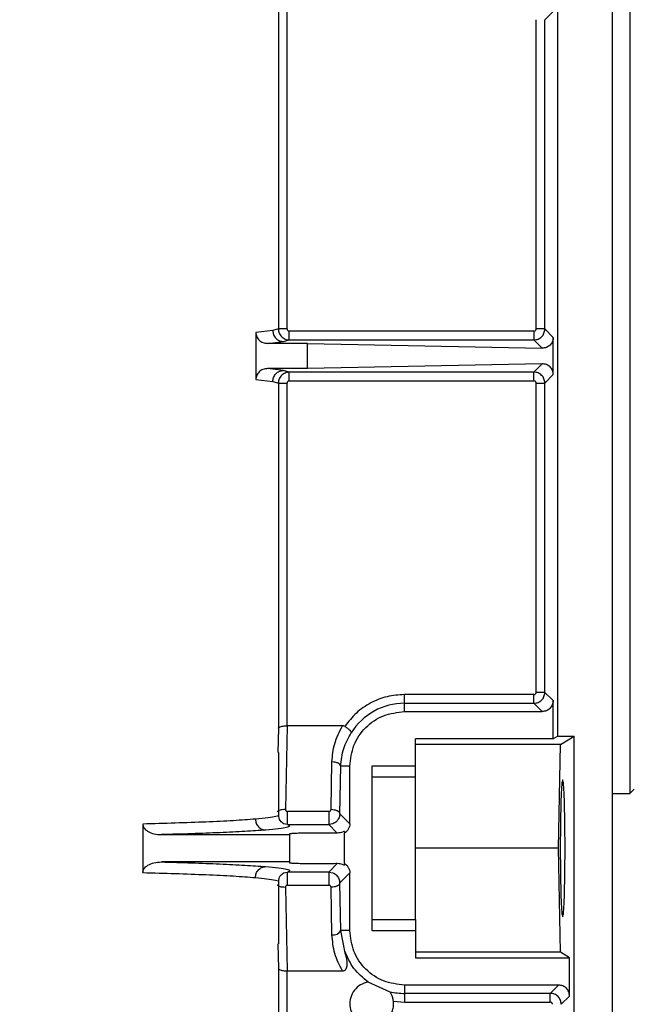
# Model space of a CAD drawing. Header units: inches. Extents: x 170 to 312, y 215 to 248.
# Tile 406 of 529: x 250.384 to 250.523, y 244.127 to 244.348. Entities that reach past the tile are written whole.
import ezdxf

# ---------------------------------------------------------------- set-up
doc = ezdxf.new("R2010")
doc.units = ezdxf.units.IN
doc.header["$LTSCALE"] = 0.25
doc.header["$MEASUREMENT"] = 0
doc.layers.add('ANNOTATIONS', color=1, linetype='Continuous')
doc.layers.add('MOTOR LH', color=7, linetype='Continuous')
doc.styles.add('ARIAL', font='arial.ttf', dxfattribs={"height": 0.09375})
doc.dimstyles.new('STANDARD$0', dxfattribs={"dimtxt": 0.09375, "dimasz": 0.09375, "dimexe": 0.03125, "dimexo": 0.046875, "dimgap": 0.09, "dimtad": 0, "dimtih": 1, "dimtoh": 1, "dimdec": 4, "dimzin": 0, "dimdsep": 46, "dimtxsty": 'ARIAL', "dimcen": 0.09, "dimadec": 0, "dimazin": 0, "dimtfac": 1, "dimtdec": 4, "dimtofl": 0, "dimtmove": 0, "dimatfit": 1, "dimfxl": 1, "dimtolj": 1, "dimtzin": 0, "dimarcsym": 0})

# ---------------------------------------------------------------- blocks, each defined once
blk = doc.blocks.new('*D76')
at = {"layer": 'ANNOTATIONS', "color": 0, "lineweight": -2, "transparency": 16777216}
for p, q in [((250.0197123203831, 244.3663487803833), (250.0197123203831, 244.9548308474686)), ((251.105649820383, 243.5069737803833), (251.105649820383, 244.9548308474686)), ((250.1134623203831, 244.9235808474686), (250.2775710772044, 244.9235808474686)), ((251.011899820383, 244.9235808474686), (250.8477910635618, 244.9235808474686))]:
    blk.add_line(p, q, dxfattribs=at)
at = {"layer": 'ANNOTATIONS', "color": 0, "transparency": 16777216}
for points in [[(250.1134623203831, 244.9392058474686), (250.1134623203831, 244.9079558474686), (250.0197123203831, 244.9235808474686)], [(251.011899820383, 244.9392058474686), (251.011899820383, 244.9079558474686), (251.105649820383, 244.9235808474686)]]:
    blk.add_solid(points, dxfattribs=at)
at = {"layer": 'defpoints', "color": 0, "transparency": 16777216}
for p in [(251.105649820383, 244.9235808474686), (250.0197123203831, 244.3194737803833), (251.105649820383, 243.4600987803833)]:
    blk.add_point(p, dxfattribs=at)
at = {"layer": 'ANNOTATIONS', "color": 0, "transparency": 16777216, "insert": (250.5626810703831, 244.9235808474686), "char_height": 0.09375, "attachment_point": 5, "style": 'ARIAL'}
blk.add_mtext('\\A1;16 1/8"', dxfattribs=at)
blk = doc.blocks.new('*D77')
at = {"layer": 'ANNOTATIONS', "color": 0, "lineweight": -2, "transparency": 16777216}
for p, q in [((249.9049624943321, 244.8967083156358), (249.9049624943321, 245.2347148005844)), ((251.105649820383, 243.5069737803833), (251.105649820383, 245.2347148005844)), ((249.9987124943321, 245.2034648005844), (250.2201961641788, 245.2034648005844)), ((251.011899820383, 245.2034648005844), (250.7904161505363, 245.2034648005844))]:
    blk.add_line(p, q, dxfattribs=at)
at = {"layer": 'ANNOTATIONS', "color": 0, "transparency": 16777216}
for points in [[(249.9987124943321, 245.2190898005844), (249.9987124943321, 245.1878398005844), (249.9049624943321, 245.2034648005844)], [(251.011899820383, 245.2190898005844), (251.011899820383, 245.1878398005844), (251.105649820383, 245.2034648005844)]]:
    blk.add_solid(points, dxfattribs=at)
at = {"layer": 'defpoints', "color": 0, "transparency": 16777216}
for p in [(251.105649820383, 245.2034648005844), (249.9049624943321, 244.8498333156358), (251.105649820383, 243.4600987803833)]:
    blk.add_point(p, dxfattribs=at)
at = {"layer": 'ANNOTATIONS', "color": 0, "transparency": 16777216, "insert": (250.5053061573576, 245.2034648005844), "char_height": 0.09375, "attachment_point": 5, "style": 'ARIAL'}
blk.add_mtext('\\A1;18 1/2"', dxfattribs=at)

msp = doc.modelspace()

# ---------------------------------------------------------------- linework, layer by layer
at = {"layer": 'MOTOR LH'}
for p, q in [((250.5176200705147, 243.9699413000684), (250.5176200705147, 244.4817523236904)), ((250.5215570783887, 244.3710239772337), (250.5215570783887, 244.1741735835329)), ((250.5053169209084, 244.1871053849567), (250.5053169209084, 244.3580921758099)), ((250.4424994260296, 244.3562813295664), (250.4424994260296, 244.2786823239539)), ((250.4444658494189, 244.2786823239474), (250.4444716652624, 244.3557538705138)), ((250.5024187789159, 244.3482431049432), (250.5042857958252, 244.3501101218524)), ((250.5004514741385, 244.2786825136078), (250.5004514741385, 244.3482431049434)), ((250.5024187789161, 244.2786825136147), (250.5024187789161, 244.3482431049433)), ((250.4412428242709, 244.2783120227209), (250.4374442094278, 244.2778597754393)), ((250.4374442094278, 244.2778597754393), (250.4374442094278, 244.2673377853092)), ((250.442499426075, 244.2786823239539), (250.4412428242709, 244.2783120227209)), ((250.4444658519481, 244.278682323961), (250.442499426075, 244.278682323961)), ((250.4999596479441, 244.2781906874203), (250.4449577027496, 244.2781906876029)), ((250.4449577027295, 244.2762233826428), (250.4449577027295, 244.2781906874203)), ((250.4999596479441, 244.2781906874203), (250.4999596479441, 244.2762233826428)), ((250.5024187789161, 244.2786825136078), (250.5004514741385, 244.2786825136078)), ((250.5043255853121, 244.2767757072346), (250.502418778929, 244.2786825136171)), ((250.4400645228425, 244.2754304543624), (250.4436551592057, 244.2758528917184)), ((250.4436551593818, 244.2758528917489), (250.4449577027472, 244.2762233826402)), ((250.4449577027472, 244.2762233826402), (250.4999596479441, 244.2762233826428)), ((250.501815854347, 244.2743671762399), (250.499959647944, 244.2762233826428)), ((250.5043255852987, 244.2684218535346), (250.5043255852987, 244.276775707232)), ((250.4490778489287, 244.2754304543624), (250.4400645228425, 244.2754304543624)), ((250.4490778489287, 244.2697671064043), (250.4490778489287, 244.2754304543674)), ((250.4490778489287, 244.2754304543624), (250.5018158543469, 244.2743671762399)), ((250.4436551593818, 244.2693446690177), (250.4400645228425, 244.2697671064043)), ((250.4490778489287, 244.2697671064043), (250.4400645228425, 244.2697671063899)), ((250.4449577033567, 244.2689741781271), (250.4436551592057, 244.2693446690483)), ((250.4999596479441, 244.2689741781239), (250.4449577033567, 244.2689741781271)), ((250.4449577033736, 244.2670068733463), (250.4449577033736, 244.2689741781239)), ((250.5018158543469, 244.2708303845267), (250.4490778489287, 244.2697671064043)), ((250.499959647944, 244.2689741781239), (250.501815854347, 244.2708303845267)), ((250.4374442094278, 244.2673377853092), (250.4412428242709, 244.2668855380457)), ((250.4412428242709, 244.2668855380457), (250.4424994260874, 244.2665152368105)), ((250.4449577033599, 244.2670068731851), (250.4999596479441, 244.2670068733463)), ((250.5024187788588, 244.266515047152), (250.5043255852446, 244.2684218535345)), ((250.4424994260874, 244.2665152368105), (250.4424994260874, 244.1889162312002)), ((250.4424994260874, 244.2665152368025), (250.4444658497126, 244.2665152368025)), ((250.4444716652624, 244.1894436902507), (250.4444658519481, 244.2665152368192)), ((250.5004514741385, 244.2665150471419), (250.502418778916, 244.2665150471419)), ((250.5004514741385, 244.1969544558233), (250.5004514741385, 244.2665150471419)), ((250.5024187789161, 244.1969544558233), (250.5024187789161, 244.2665150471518)), ((250.4708681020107, 244.1926283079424), (250.4708681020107, 244.1964626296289)), ((250.4999596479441, 244.1964626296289), (250.4708681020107, 244.1964626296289)), ((250.502418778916, 244.1969544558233), (250.5004514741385, 244.1969544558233)), ((250.5042857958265, 244.1950874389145), (250.5024187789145, 244.1969544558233)), ((250.4708681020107, 244.1944953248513), (250.4999596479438, 244.1944953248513)), ((250.501826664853, 244.1926283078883), (250.4999596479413, 244.1944953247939)), ((250.504285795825, 244.1864767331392), (250.504285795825, 244.1950874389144)), ((250.4708681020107, 244.1926283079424), (250.501826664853, 244.1926283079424)), ((250.4444716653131, 244.1894436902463), (250.4440878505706, 244.1706473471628)), ((250.4569200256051, 244.1894436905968), (250.4444716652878, 244.1894436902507)), ((250.4424994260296, 244.1889162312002), (250.4423939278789, 244.1833864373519)), ((250.5053169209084, 244.1871053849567), (250.504285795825, 244.1864767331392)), ((250.5053169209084, 244.1871053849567), (250.5090078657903, 244.1871053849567)), ((250.5059587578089, 244.1852464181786), (250.5090078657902, 244.1871053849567)), ((250.5090078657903, 244.1064376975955), (250.5090078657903, 244.1871053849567)), ((250.504285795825, 244.1864767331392), (250.473328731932, 244.1864767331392)), ((250.473328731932, 244.1778448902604), (250.473328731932, 244.1864767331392)), ((250.5059587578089, 244.1852464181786), (250.473328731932, 244.1852464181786)), ((250.5054874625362, 244.1618704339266), (250.5059587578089, 244.1852464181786)), ((250.4425708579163, 244.1693853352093), (250.4425708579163, 244.1833864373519)), ((250.4543424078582, 244.1706448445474), (250.4545574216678, 244.1813094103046)), ((250.4563097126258, 244.1696605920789), (250.4565247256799, 244.1803251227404)), ((250.4585649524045, 244.1803251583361), (250.4565247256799, 244.1803251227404)), ((250.4585649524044, 244.1674053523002), (250.4585649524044, 244.1803251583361)), ((250.473328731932, 244.1803251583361), (250.463486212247, 244.1803251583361)), ((250.463486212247, 244.1803251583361), (250.463486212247, 244.1434157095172)), ((250.473328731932, 244.1778448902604), (250.463486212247, 244.1778448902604)), ((250.5176200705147, 244.1741735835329), (250.5215570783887, 244.1741735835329)), ((250.5215570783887, 244.1741735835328), (250.5225413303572, 244.1751578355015)), ((250.4538408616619, 244.1701627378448), (250.4445528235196, 244.1701627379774)), ((250.4585649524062, 244.1674053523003), (250.4563097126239, 244.1696605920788)), ((250.411997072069, 244.1673364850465), (250.411997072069, 244.1564043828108)), ((250.4445528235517, 244.1672111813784), (250.443633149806, 244.1673881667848)), ((250.4445528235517, 244.1672111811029), (250.4538408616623, 244.1672111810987)), ((250.4547510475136, 244.1673857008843), (250.4538408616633, 244.1672111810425)), ((250.455746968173, 244.1653050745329), (250.4538408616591, 244.1672111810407)), ((250.4161984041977, 244.1649462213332), (250.4450314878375, 244.1649462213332)), ((250.4450314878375, 244.1649462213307), (250.4450314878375, 244.1585798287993)), ((250.4573346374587, 244.165629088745), (250.4573346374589, 244.1652750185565)), ((250.4573346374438, 244.1584658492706), (250.4573346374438, 244.1652750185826)), ((250.5054874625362, 244.1618704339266), (250.473328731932, 244.1618704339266)), ((250.5059587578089, 244.1384944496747), (250.5054874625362, 244.1618704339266)), ((250.4450314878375, 244.158794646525), (250.4161984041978, 244.158794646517)), ((250.4538408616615, 244.1565296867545), (250.4557469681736, 244.1584357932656)), ((250.4573346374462, 244.1584658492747), (250.4573346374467, 244.1581117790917)), ((250.443633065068, 244.156352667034), (250.4445528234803, 244.1565296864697)), ((250.4538408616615, 244.1565296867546), (250.4445528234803, 244.1565296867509)), ((250.4538408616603, 244.1565296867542), (250.454752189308, 244.156354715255)), ((250.4563097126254, 244.1540802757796), (250.4585649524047, 244.1563355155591)), ((250.4585649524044, 244.1434157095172), (250.4585649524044, 244.1563355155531)), ((250.4425708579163, 244.1403544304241), (250.4425708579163, 244.1543570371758)), ((250.4565247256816, 244.143415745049), (250.4563097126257, 244.1540802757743)), ((250.4440878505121, 244.1530935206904), (250.4444716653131, 244.1342971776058)), ((250.444552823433, 244.1535781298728), (250.4538408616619, 244.1535781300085)), ((250.4545574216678, 244.1424314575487), (250.4543424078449, 244.1530960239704)), ((250.463486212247, 244.1458959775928), (250.473328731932, 244.1458959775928)), ((250.473328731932, 244.1458959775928), (250.473328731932, 244.137264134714)), ((250.4585649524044, 244.1434157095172), (250.4565247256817, 244.143415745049)), ((250.4574148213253, 244.1387587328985), (250.4565247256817, 244.143415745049)), ((250.463486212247, 244.1434157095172), (250.473328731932, 244.1434157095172)), ((250.4423939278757, 244.1403544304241), (250.4424994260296, 244.134824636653)), ((250.5059587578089, 244.1384944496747), (250.473328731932, 244.1384944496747)), ((250.5079767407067, 244.137264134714), (250.5059587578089, 244.1384944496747)), ((250.473328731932, 244.137264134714), (250.5079767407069, 244.137264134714)), ((250.5079767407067, 244.1286534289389), (250.5079767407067, 244.137264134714)), ((250.4424994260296, 244.134824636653), (250.4424994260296, 244.1076788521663)), ((250.4444658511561, 244.1076788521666), (250.4444716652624, 244.1342971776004)), ((250.4444716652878, 244.1342971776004), (250.456920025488, 244.1342971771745)), ((250.4676537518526, 244.1295468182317), (250.4626631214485, 244.1317814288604)), ((250.5055176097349, 244.1311125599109), (250.4708681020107, 244.1311125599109)), ((250.4708681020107, 244.1311125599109), (250.4708681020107, 244.1272782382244)), ((250.5036505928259, 244.129245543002), (250.5055176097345, 244.1311125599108)), ((250.4683775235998, 244.1274715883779), (250.4708681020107, 244.1272782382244)), ((250.5036505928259, 244.1292455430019), (250.4708681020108, 244.1292455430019)), ((250.4708681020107, 244.1272782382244), (250.5036505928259, 244.1272782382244)), ((250.506109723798, 244.12678641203), (250.5079767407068, 244.1286534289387))]:
    msp.add_line(p, q, dxfattribs=at)
for centre, radius, start, end in [((250.4708681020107, 244.1803251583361), 0.01417016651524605, 90, 147.8344107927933), ((250.4548815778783, 244.1442417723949), 0.001839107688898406, 259.8481647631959, 333.3098736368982), ((250.4708681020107, 244.1434157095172), 0.01417016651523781, 256.6752316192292, 270.0000000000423)]:
    msp.add_arc(centre, radius, start, end, dxfattribs=at)
for points, knots in [([(250.4374442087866, 244.2778597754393), (250.4374532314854, 244.277705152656), (250.4374712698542, 244.2773960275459), (250.4376680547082, 244.2767940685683), (250.438142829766, 244.2761166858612), (250.4390168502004, 244.275543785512), (250.439710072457, 244.2754687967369), (250.4400645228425, 244.2754304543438)], [0, 0, 0, 0, 0.1172665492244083, 0.2344417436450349, 0.4763902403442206, 0.7322739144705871, 1, 1, 1, 1]), ([(250.4412428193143, 244.2783120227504), (250.4412768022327, 244.2780041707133), (250.4413290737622, 244.2775306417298), (250.4416308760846, 244.2769602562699), (250.4419420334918, 244.2765671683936), (250.4423274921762, 244.2762495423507), (250.4428874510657, 244.2759410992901), (250.4433526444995, 244.2758876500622), (250.4436551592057, 244.2758528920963)], [0, 0, 0, 0, 0.2393482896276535, 0.3681585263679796, 0.4997162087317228, 0.631315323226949, 0.7602448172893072, 1, 1, 1, 1]), ([(250.4424994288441, 244.2786823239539), (250.4425346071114, 244.2783702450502), (250.4426056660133, 244.2777398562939), (250.4431565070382, 244.2769218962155), (250.4438328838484, 244.276456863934), (250.4444604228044, 244.2762534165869), (250.4447914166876, 244.276233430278), (250.444957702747, 244.2762233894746)], [0, 0, 0, 0, 0.242422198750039, 0.4896845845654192, 0.7417757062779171, 0.8702722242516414, 0.9999999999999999, 0.9999999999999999, 0.9999999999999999, 0.9999999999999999]), ([(250.4444658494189, 244.278682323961), (250.4444728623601, 244.2786174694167), (250.4444868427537, 244.2784881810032), (250.4446021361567, 244.2783274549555), (250.4447628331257, 244.2782111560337), (250.4448923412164, 244.2781975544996), (250.4449577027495, 244.2781906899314)], [0, 0, 0, 0, 0.2507187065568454, 0.4998111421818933, 0.7475593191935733, 1, 1, 1, 1]), ([(250.499959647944, 244.2762233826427), (250.5002815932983, 244.2762605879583), (250.5009255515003, 244.2763350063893), (250.5017380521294, 244.2769035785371), (250.5023070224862, 244.2777161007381), (250.5023815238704, 244.2783603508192), (250.502418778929, 244.2786825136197)], [0, 0, 0, 0, 0.2499182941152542, 0.4998889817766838, 0.7499151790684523, 1, 1, 1, 1]), ([(250.4999596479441, 244.2781906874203), (250.5000245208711, 244.2781977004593), (250.5001538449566, 244.2782116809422), (250.5003146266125, 244.2783269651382), (250.5004309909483, 244.2784876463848), (250.5004446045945, 244.2786171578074), (250.5004514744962, 244.2786825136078)], [0, 0, 0, 0, 0.2507531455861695, 0.4998760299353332, 0.7476206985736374, 0.9999999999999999, 0.9999999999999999, 0.9999999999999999, 0.9999999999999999]), ([(250.5043255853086, 244.2767757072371), (250.5043166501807, 244.2766185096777), (250.5042986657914, 244.2763021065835), (250.5041510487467, 244.2758412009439), (250.5039193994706, 244.2754101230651), (250.5034883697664, 244.2749093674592), (250.5027793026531, 244.2744518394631), (250.5021417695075, 244.2743958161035), (250.5018158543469, 244.27436717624)], [0, 0, 0, 0, 0.1126599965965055, 0.2267590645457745, 0.3487591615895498, 0.4744925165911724, 0.7313538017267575, 0.9999999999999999, 0.9999999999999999, 0.9999999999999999, 0.9999999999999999]), ([(250.4400645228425, 244.2697671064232), (250.4397100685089, 244.2697287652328), (250.4390168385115, 244.2696537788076), (250.4381428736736, 244.2690808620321), (250.4376678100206, 244.2684033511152), (250.437471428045, 244.2678012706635), (250.4374532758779, 244.2674921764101), (250.4374442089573, 244.2673377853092)], [0, 0, 0, 0, 0.267727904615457, 0.5236133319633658, 0.7655635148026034, 0.8829000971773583, 1, 1, 1, 1]), ([(250.4412428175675, 244.2668855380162), (250.4412768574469, 244.2671936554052), (250.4413292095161, 244.2676675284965), (250.4416313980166, 244.2682381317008), (250.4419427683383, 244.2686311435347), (250.4423283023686, 244.2689485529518), (250.4428880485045, 244.2692566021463), (250.4433529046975, 244.2693099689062), (250.4436551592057, 244.2693446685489)], [0, 0, 0, 0, 0.2395516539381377, 0.3684215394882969, 0.4999999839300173, 0.6315784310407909, 0.7604483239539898, 1, 1, 1, 1]), ([(250.4449577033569, 244.2689741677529), (250.4447913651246, 244.268964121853), (250.4444602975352, 244.2689441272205), (250.4438326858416, 244.2687405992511), (250.4431563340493, 244.2682754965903), (250.442605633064, 244.2674575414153), (250.4425345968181, 244.2668272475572), (250.4424994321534, 244.2665152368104)], [0, 0, 0, 0, 0.129768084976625, 0.2582810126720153, 0.5103868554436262, 0.7576296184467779, 1, 1, 1, 1]), ([(250.5024187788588, 244.2665150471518), (250.5023815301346, 244.2668371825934), (250.5023070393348, 244.2674813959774), (250.5017381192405, 244.2682939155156), (250.5009256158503, 244.2688625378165), (250.50028162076, 244.2689369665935), (250.499959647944, 244.268974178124)], [0, 0, 0, 0, 0.2500638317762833, 0.5000830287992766, 0.7500607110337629, 0.9999999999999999, 0.9999999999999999, 0.9999999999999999, 0.9999999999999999]), ([(250.5043255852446, 244.2684218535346), (250.5043167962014, 244.2685773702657), (250.5042989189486, 244.2688936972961), (250.5041535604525, 244.2693533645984), (250.5039201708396, 244.2697852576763), (250.5034900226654, 244.2702876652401), (250.5027792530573, 244.270745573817), (250.5021417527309, 244.2708016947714), (250.5018158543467, 244.2708303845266)], [0, 0, 0, 0, 0.1114955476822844, 0.2267862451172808, 0.347346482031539, 0.4744673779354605, 0.7313409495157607, 1, 1, 1, 1]), ([(250.4449577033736, 244.2670068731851), (250.4448928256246, 244.2669998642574), (250.4447635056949, 244.2669858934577), (250.444602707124, 244.2668706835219), (250.4444863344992, 244.2667100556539), (250.4444727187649, 244.2665805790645), (250.4444658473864, 244.2665152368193)], [0, 0, 0, 0, 0.2508113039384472, 0.4999387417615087, 0.747636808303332, 1, 1, 1, 1]), ([(250.5004514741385, 244.2665150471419), (250.5004444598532, 244.2665799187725), (250.5004304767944, 244.2667092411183), (250.5003152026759, 244.2668700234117), (250.5001545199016, 244.2669863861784), (250.5000250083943, 244.2670000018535), (250.4999596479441, 244.2670068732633)], [0, 0, 0, 0, 0.2507503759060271, 0.4998737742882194, 0.7476017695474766, 1, 1, 1, 1]), ([(250.4999596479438, 244.1944953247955), (250.5002817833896, 244.1945325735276), (250.5009259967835, 244.1946070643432), (250.5017385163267, 244.1951759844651), (250.5023071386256, 244.1959884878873), (250.5023815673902, 244.1966324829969), (250.5024187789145, 244.1969544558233)], [0, 0, 0, 0, 0.2500638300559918, 0.500083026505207, 0.7500607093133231, 1, 1, 1, 1]), ([(250.499959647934, 244.1964626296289), (250.5000245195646, 244.1964696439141), (250.5001538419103, 244.1964836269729), (250.5003146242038, 244.1965989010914), (250.5004309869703, 244.1967595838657), (250.5004446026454, 244.1968890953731), (250.5004514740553, 244.1969544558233)], [0, 0, 0, 0, 0.2507503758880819, 0.4998737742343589, 0.7476017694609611, 1, 1, 1, 1]), ([(250.5042857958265, 244.1950874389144), (250.5042488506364, 244.194765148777), (250.504174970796, 244.1941206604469), (250.5036063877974, 244.1933077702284), (250.5027934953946, 244.1927391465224), (250.5021489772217, 244.1926652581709), (250.501826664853, 244.1926283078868)], [0, 0, 0, 0, 0.2500299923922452, 0.4999886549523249, 0.7499529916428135, 1, 1, 1, 1]), ([(250.4424994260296, 244.1889162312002), (250.4425168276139, 244.1889571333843), (250.4425493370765, 244.1890335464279), (250.4427397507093, 244.1891578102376), (250.4430277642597, 244.1892689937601), (250.4434040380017, 244.1893514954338), (250.4438576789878, 244.1894214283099), (250.4442305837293, 244.1894349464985), (250.4444716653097, 244.189443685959)], [0, 0, 0, 0, 0.1558610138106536, 0.2911779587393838, 0.4999438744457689, 0.6360505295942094, 0.7647079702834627, 1, 1, 1, 1]), ([(250.4545574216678, 244.1813094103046), (250.4546718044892, 244.1826879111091), (250.4549066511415, 244.1855181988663), (250.4562374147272, 244.1881127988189), (250.4569200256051, 244.1894436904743)], [0, 0, 0, 0, 0.4870532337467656, 1, 1, 1, 1]), ([(250.4574547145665, 244.1892972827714), (250.4573737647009, 244.1893397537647), (250.4572064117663, 244.1894275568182), (250.4570175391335, 244.1894381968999), (250.4569200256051, 244.1894436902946)], [0, 0, 0, 0, 0.4837074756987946, 1, 1, 1, 1]), ([(250.4574547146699, 244.1892972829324), (250.4576622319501, 244.189155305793), (250.4580841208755, 244.188866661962), (250.458571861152, 244.1884352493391), (250.4588724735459, 244.1880697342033), (250.4588727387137, 244.1879357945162), (250.4588728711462, 244.1878689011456)], [0, 0, 0, 0, 0.2461971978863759, 0.5005263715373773, 0.7505483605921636, 1, 1, 1, 1]), ([(250.4565247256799, 244.1803251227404), (250.4566505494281, 244.1816802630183), (250.4568951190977, 244.1843143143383), (250.4582264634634, 244.1867071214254), (250.4588728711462, 244.1878689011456)], [0, 0, 0, 0, 0.5144699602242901, 1, 1, 1, 1]), ([(250.5069670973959, 244.1618704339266), (250.5069594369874, 244.1638306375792), (250.5069477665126, 244.1668169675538), (250.5068806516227, 244.1703911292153), (250.5067992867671, 244.1733186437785), (250.506684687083, 244.1755819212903), (250.5065539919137, 244.176962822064), (250.5064300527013, 244.1774024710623), (250.5063061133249, 244.1769628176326), (250.5061754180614, 244.1755819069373), (250.5060608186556, 244.1733186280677), (250.5059794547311, 244.1703911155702), (250.5059123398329, 244.1668169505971), (250.5059006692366, 244.1638306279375), (250.5058930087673, 244.1618704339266)], [0, 0, 0, 0, 0.1212308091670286, 0.1846926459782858, 0.2498695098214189, 0.3548154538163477, 0.4224300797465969, 0.4999999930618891, 0.5775706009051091, 0.6451854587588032, 0.7501304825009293, 0.8153077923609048, 0.8787697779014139, 1, 1, 1, 1]), ([(250.442519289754, 244.1693853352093), (250.4425361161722, 244.1693744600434), (250.44271297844, 244.1692601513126), (250.4420012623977, 244.1690405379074), (250.4403961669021, 244.1687327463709), (250.4383684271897, 244.168538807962), (250.4373519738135, 244.1684415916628)], [0, 0, 0, 0, 0.03387016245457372, 0.3560088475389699, 0.6771839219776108, 1, 1, 1, 1]), ([(250.4422506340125, 244.1700916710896), (250.4422892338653, 244.1701398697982), (250.4423799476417, 244.1702531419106), (250.4426212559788, 244.1704018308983), (250.44294356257, 244.170529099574), (250.4434235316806, 244.1706427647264), (250.4438266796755, 244.1706455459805), (250.4440878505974, 244.1706473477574)], [0, 0, 0, 0, 0.134354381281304, 0.315747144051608, 0.497139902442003, 0.6742326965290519, 1, 1, 1, 1]), ([(250.443838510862, 244.1673155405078), (250.4434795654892, 244.1675286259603), (250.4427679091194, 244.167951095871), (250.4426362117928, 244.1689230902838), (250.4425709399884, 244.1694048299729)], [0, 0, 0, 0, 0.5043801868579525, 1, 1, 1, 1]), ([(250.4440878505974, 244.1706473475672), (250.4440902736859, 244.1705844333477), (250.4440949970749, 244.1704617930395), (250.4441831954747, 244.1703256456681), (250.4442772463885, 244.1702424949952), (250.4443603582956, 244.1701966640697), (250.4444534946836, 244.1701682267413), (250.4445191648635, 244.1701645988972), (250.4445528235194, 244.1701627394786)], [0, 0, 0, 0, 0.264747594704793, 0.516079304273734, 0.640404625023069, 0.7583606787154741, 0.8761499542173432, 1, 1, 1, 1]), ([(250.4538408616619, 244.1701627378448), (250.4538741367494, 244.1701646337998), (250.4539397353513, 244.1701683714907), (250.4540668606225, 244.1702066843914), (250.4542027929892, 244.1702995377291), (250.4543189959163, 244.1704575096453), (250.4543344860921, 244.1705814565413), (250.4543424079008, 244.1706448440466)], [0, 0, 0, 0, 0.1207105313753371, 0.2379690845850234, 0.4831299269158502, 0.7356682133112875, 1, 1, 1, 1]), ([(250.4563097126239, 244.1696605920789), (250.4562934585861, 244.1694533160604), (250.4562633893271, 244.1690698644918), (250.4560238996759, 244.1684666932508), (250.4556623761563, 244.1679736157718), (250.4552012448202, 244.1675951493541), (250.4548994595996, 244.1674547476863), (250.4547510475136, 244.1673857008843)], [0, 0, 0, 0, 0.2134450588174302, 0.3948640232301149, 0.6605743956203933, 0.8330771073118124, 1, 1, 1, 1]), ([(250.4119970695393, 244.1673364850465), (250.4120105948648, 244.1671928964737), (250.4120384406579, 244.1668972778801), (250.4122716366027, 244.1664543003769), (250.4126548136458, 244.1660270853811), (250.4134005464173, 244.1655123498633), (250.4145993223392, 244.1650509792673), (250.4156406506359, 244.164982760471), (250.4161984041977, 244.1649462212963)], [0, 0, 0, 0, 0.0816521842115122, 0.1681046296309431, 0.2798987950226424, 0.4067323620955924, 0.6822355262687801, 1, 1, 1, 1]), ([(250.4373519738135, 244.1684415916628), (250.4357857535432, 244.1683220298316), (250.4327396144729, 244.1680894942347), (250.4264767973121, 244.1677893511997), (250.4196309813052, 244.1675342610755), (250.4144869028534, 244.167400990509), (250.411997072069, 244.1673364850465)], [0, 0, 0, 0, 0.2725274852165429, 0.5300382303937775, 0.7725296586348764, 1, 1, 1, 1]), ([(250.4373519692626, 244.1684415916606), (250.4373854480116, 244.1681355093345), (250.4374369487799, 244.1676646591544), (250.4377214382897, 244.1670965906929), (250.4380139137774, 244.1667042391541), (250.4383757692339, 244.1663860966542), (250.438901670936, 244.1660754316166), (250.4393385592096, 244.1660191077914), (250.4396228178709, 244.1659824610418)], [0, 0, 0, 0, 0.2389706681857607, 0.3676114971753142, 0.4990634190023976, 0.630651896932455, 0.7596859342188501, 1, 1, 1, 1]), ([(250.4445528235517, 244.1672111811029), (250.444793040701, 244.1671068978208), (250.445273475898, 244.1668983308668), (250.4445173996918, 244.1665849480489), (250.4427783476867, 244.1662763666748), (250.4406746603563, 244.1660804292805), (250.4396228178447, 244.1659824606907)], [0, 0, 0, 0, 0.2499992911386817, 0.4999995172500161, 0.7500000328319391, 1, 1, 1, 1]), ([(250.4585649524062, 244.1674053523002), (250.4585478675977, 244.1671846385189), (250.4585138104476, 244.1667446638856), (250.4582462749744, 244.166146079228), (250.4578588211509, 244.1656299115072), (250.4575103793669, 244.1653940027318), (250.4573346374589, 244.1652750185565)], [0, 0, 0, 0, 0.2567552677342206, 0.5118203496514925, 0.7537791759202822, 1, 1, 1, 1]), ([(250.4396228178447, 244.1659824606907), (250.4381572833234, 244.1658730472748), (250.4353012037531, 244.1656598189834), (250.4295411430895, 244.1653798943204), (250.4232445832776, 244.1651394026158), (250.4185007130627, 244.1650093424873), (250.4161984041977, 244.1649462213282)], [0, 0, 0, 0, 0.2707875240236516, 0.5277192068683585, 0.7707913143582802, 1, 1, 1, 1]), ([(250.4450314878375, 244.1651610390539), (250.4451120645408, 244.1651874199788), (250.4452634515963, 244.1652369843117), (250.4463226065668, 244.1652976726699), (250.4475912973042, 244.1653383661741), (250.4490551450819, 244.16536521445), (250.4507149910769, 244.1653783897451), (250.452552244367, 244.1653736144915), (250.4543426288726, 244.1653503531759), (250.4552751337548, 244.1653202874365), (250.4557469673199, 244.1653050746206)], [0, 0, 0, 0, 0.1528518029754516, 0.2871771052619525, 0.4029105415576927, 0.4999977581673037, 0.6204192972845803, 0.7438867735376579, 0.8704105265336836, 1, 1, 1, 1]), ([(250.4573346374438, 244.1656290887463), (250.4573139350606, 244.1656359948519), (250.457271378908, 244.1656501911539), (250.4569325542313, 244.1654987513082), (250.4564351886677, 244.1653336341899), (250.4559754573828, 244.1653145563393), (250.4557469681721, 244.1653050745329)], [0, 0, 0, 0, 0.2529877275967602, 0.5200456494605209, 0.7614598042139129, 0.9999999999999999, 0.9999999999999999, 0.9999999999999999, 0.9999999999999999]), ([(250.5058930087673, 244.1618704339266), (250.5059006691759, 244.1599102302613), (250.5059123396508, 244.1569239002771), (250.5059794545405, 244.1533497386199), (250.5060608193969, 244.1504222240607), (250.5061754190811, 244.1481589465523), (250.5063061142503, 244.146778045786), (250.5064300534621, 244.1463383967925), (250.506553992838, 244.146778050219), (250.5066846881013, 244.1481589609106), (250.5067992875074, 244.150422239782), (250.5068806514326, 244.1533497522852), (250.506947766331, 244.1569239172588), (250.5069594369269, 244.1599102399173), (250.5069670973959, 244.1618704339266)], [0, 0, 0, 0, 0.1212308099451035, 0.1846926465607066, 0.2498695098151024, 0.3548154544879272, 0.4224300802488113, 0.4999999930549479, 0.5775706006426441, 0.6451854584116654, 0.7501304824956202, 0.8153077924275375, 0.8787697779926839, 1, 1, 1, 1]), ([(250.4119970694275, 244.1564043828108), (250.4120104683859, 244.1565467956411), (250.4120380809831, 244.156840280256), (250.4122676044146, 244.157280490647), (250.4126463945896, 244.1577061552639), (250.4133849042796, 244.1582203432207), (250.4145856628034, 244.1586876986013), (250.415632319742, 244.1587571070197), (250.4161984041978, 244.1587946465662)], [0, 0, 0, 0, 0.08100100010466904, 0.1669270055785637, 0.2776535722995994, 0.4037641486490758, 0.6775258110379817, 1, 1, 1, 1]), ([(250.4161984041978, 244.158794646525), (250.418500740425, 244.1587315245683), (250.4232446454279, 244.1586014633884), (250.4295412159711, 244.1583609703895), (250.4353012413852, 244.1580810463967), (250.4381572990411, 244.1578678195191), (250.4396228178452, 244.1577584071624)], [0, 0, 0, 0, 0.2292114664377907, 0.4722843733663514, 0.7292151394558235, 1, 1, 1, 1]), ([(250.4557469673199, 244.1584357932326), (250.4552798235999, 244.1584207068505), (250.4543565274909, 244.1583908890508), (250.4525857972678, 244.1583675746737), (250.4507656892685, 244.1583624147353), (250.4489676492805, 244.1583760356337), (250.447423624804, 244.1584061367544), (250.446194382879, 244.1584498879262), (250.4452476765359, 244.158507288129), (250.4451086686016, 244.1585539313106), (250.4450314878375, 244.1585798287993)], [0, 0, 0, 0, 0.1284087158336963, 0.2537961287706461, 0.3761714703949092, 0.4955448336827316, 0.6227123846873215, 0.7297587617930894, 0.8499551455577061, 1, 1, 1, 1]), ([(250.4573346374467, 244.1581117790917), (250.4573131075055, 244.1581036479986), (250.4572685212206, 244.1580868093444), (250.4568487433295, 244.1583079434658), (250.4561768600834, 244.1583859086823), (250.455746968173, 244.1584357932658)], [0, 0, 0, 0, 0.2516787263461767, 0.5212006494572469, 0.9999999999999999, 0.9999999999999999, 0.9999999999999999, 0.9999999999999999]), ([(250.4573346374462, 244.1584658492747), (250.4575090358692, 244.1583472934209), (250.4578568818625, 244.158110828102), (250.4582449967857, 244.157596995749), (250.4585149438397, 244.1569978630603), (250.4585481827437, 244.1565576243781), (250.4585649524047, 244.156335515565)], [0, 0, 0, 0, 0.2447119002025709, 0.4880895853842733, 0.7417314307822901, 1, 1, 1, 1]), ([(250.4119970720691, 244.1564043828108), (250.4144869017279, 244.1563398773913), (250.4196309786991, 244.1562066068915), (250.4264767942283, 244.1559515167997), (250.4327396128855, 244.155651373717), (250.4357857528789, 244.1554188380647), (250.4373519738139, 244.1552992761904)], [0, 0, 0, 0, 0.2274702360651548, 0.4699616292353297, 0.7274724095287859, 1, 1, 1, 1]), ([(250.4373519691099, 244.1552992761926), (250.4373856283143, 244.1556062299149), (250.4374373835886, 244.1560782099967), (250.4377230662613, 244.1566469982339), (250.4380161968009, 244.1570391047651), (250.438378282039, 244.1573565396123), (250.4389035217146, 244.1576659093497), (250.4393393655, 244.1577219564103), (250.4396228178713, 244.1577584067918)], [0, 0, 0, 0, 0.2396416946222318, 0.3684793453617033, 0.4999999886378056, 0.6315206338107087, 0.7603582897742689, 0.9999999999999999, 0.9999999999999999, 0.9999999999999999, 0.9999999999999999]), ([(250.4396228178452, 244.1577584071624), (250.4406746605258, 244.1576604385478), (250.4427783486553, 244.1574645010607), (250.4445174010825, 244.1571559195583), (250.4452734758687, 244.1568425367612), (250.4447930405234, 244.1566339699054), (250.4445528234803, 244.1565296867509)], [0, 0, 0, 0, 0.2500000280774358, 0.5000007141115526, 0.7500010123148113, 1, 1, 1, 1]), ([(250.4425708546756, 244.1543561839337), (250.4426393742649, 244.1548342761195), (250.4427776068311, 244.1557987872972), (250.4434829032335, 244.1562152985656), (250.4438385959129, 244.1564253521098)], [0, 0, 0, 0, 0.4956834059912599, 1, 1, 1, 1]), ([(250.454752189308, 244.156354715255), (250.4549006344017, 244.1562856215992), (250.4552023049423, 244.1561452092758), (250.4557078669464, 244.1557279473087), (250.4561948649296, 244.1550433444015), (250.4562713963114, 244.1544015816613), (250.4563097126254, 244.1540802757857)], [0, 0, 0, 0, 0.1672561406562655, 0.3398984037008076, 0.6695125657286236, 1, 1, 1, 1]), ([(250.4373519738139, 244.1552992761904), (250.4382464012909, 244.1552142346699), (250.4402389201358, 244.1550247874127), (250.4419428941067, 244.1547187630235), (250.4427216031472, 244.1544886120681), (250.4425363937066, 244.1543678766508), (250.4425197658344, 244.1543570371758)], [0, 0, 0, 0, 0.281101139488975, 0.6262098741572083, 0.9664415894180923, 0.9999999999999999, 0.9999999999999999, 0.9999999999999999, 0.9999999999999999]), ([(250.4440878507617, 244.153093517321), (250.4438266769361, 244.1530953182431), (250.4434235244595, 244.1530980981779), (250.4429435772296, 244.1532117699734), (250.4426211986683, 244.1533390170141), (250.4423786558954, 244.1534886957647), (250.4422871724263, 244.1536030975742), (250.4422477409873, 244.1536524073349)], [0, 0, 0, 0, 0.3247742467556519, 0.5013271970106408, 0.6821670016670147, 0.8630068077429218, 0.9999999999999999, 0.9999999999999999, 0.9999999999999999, 0.9999999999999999]), ([(250.4445528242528, 244.1535781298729), (250.4445194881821, 244.1535762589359), (250.4444542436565, 244.1535725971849), (250.4443614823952, 244.1535440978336), (250.4442781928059, 244.153498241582), (250.4441833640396, 244.1534158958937), (250.4440944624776, 244.1532796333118), (250.4440901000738, 244.1531568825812), (250.4440878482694, 244.1530935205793)], [0, 0, 0, 0, 0.1226847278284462, 0.240115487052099, 0.3584245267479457, 0.4836150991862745, 0.733450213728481, 1, 1, 1, 1]), ([(250.4543424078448, 244.1530960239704), (250.4543344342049, 244.1531589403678), (250.4543187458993, 244.1532827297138), (250.454220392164, 244.1534163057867), (250.4541207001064, 244.1534987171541), (250.454034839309, 244.1535441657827), (250.45394051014, 244.1535725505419), (250.4538744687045, 244.1535762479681), (250.4538408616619, 244.1535781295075)], [0, 0, 0, 0, 0.2622326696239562, 0.5159483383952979, 0.6418652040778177, 0.7608043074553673, 0.8782785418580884, 1, 1, 1, 1]), ([(250.456920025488, 244.1342971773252), (250.4562597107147, 244.1355767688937), (250.4549226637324, 244.138167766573), (250.454680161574, 244.1409986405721), (250.4545574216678, 244.1424314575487)], [0, 0, 0, 0, 0.4938605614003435, 1, 1, 1, 1]), ([(250.456920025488, 244.1342971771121), (250.4570563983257, 244.1343093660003), (250.4572569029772, 244.1343272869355), (250.4574891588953, 244.1344578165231), (250.4576932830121, 244.1346385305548), (250.4578874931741, 244.1349774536), (250.4580479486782, 244.1357500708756), (250.4579315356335, 244.1370602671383), (250.4576052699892, 244.1381327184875), (250.4574148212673, 244.1387587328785)], [0, 0, 0, 0, 0.07928994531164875, 0.1165774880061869, 0.1545418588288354, 0.2388038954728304, 0.3404076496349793, 0.6149808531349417, 1, 1, 1, 1]), ([(250.4424994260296, 244.134824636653), (250.4425167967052, 244.1347837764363), (250.4425492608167, 244.1347074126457), (250.4427394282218, 244.134583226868), (250.4430276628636, 244.1344719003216), (250.4434047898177, 244.1343891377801), (250.4438589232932, 244.1343190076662), (250.4442313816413, 244.1343057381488), (250.4444716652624, 244.1342971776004)], [0, 0, 0, 0, 0.1556847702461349, 0.2909597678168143, 0.4996512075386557, 0.6364878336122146, 0.7654878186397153, 1, 1, 1, 1]), ([(250.4683775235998, 244.1274715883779), (250.4683322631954, 244.1277480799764), (250.4682383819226, 244.1283215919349), (250.4679573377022, 244.1290172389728), (250.4677346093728, 244.1294192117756), (250.4676250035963, 244.1295924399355), (250.4676097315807, 244.1296156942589), (250.4676022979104, 244.1296270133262)], [0, 0, 0, 0, 0.2580288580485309, 0.5352156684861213, 0.789952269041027, 0.8977590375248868, 1, 1, 1, 1]), ([(250.5079767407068, 244.1286534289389), (250.507939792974, 244.128975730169), (250.5078659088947, 244.1296202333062), (250.5072973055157, 244.130433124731), (250.5064844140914, 244.1310017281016), (250.5058399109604, 244.1310756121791), (250.5055176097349, 244.1311125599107)], [0, 0, 0, 0, 0.250038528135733, 0.5000000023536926, 0.7499614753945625, 1, 1, 1, 1]), ([(250.506109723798, 244.1267864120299), (250.5060725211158, 244.1271083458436), (250.5059981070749, 244.1277522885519), (250.5054295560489, 244.1285647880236), (250.5046170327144, 244.1291337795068), (250.5039727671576, 244.1292082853), (250.5036505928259, 244.129245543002)], [0, 0, 0, 0, 0.2499094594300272, 0.4998772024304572, 0.7499063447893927, 1, 1, 1, 1]), ([(250.5041424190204, 244.1267864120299), (250.5041354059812, 244.1268512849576), (250.504121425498, 244.1269806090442), (250.5040061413, 244.1271413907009), (250.503845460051, 244.1272577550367), (250.503715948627, 244.1272713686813), (250.5036505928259, 244.1272782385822)], [0, 0, 0, 0, 0.2507531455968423, 0.4998760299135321, 0.7476206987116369, 1, 1, 1, 1])]:
    msp.add_open_spline(points, degree=3, knots=knots, dxfattribs=at)
for points in [[(250.4999596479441, 244.2670068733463), (250.4999596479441, 244.2672590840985), (250.4999596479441, 244.2677635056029), (250.4999596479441, 244.2684048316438), (250.4999596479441, 244.2688630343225), (250.4999596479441, 244.2689371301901), (250.4999596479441, 244.2689741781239)], [(250.4708681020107, 244.1964626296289), (250.469547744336, 244.1963692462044), (250.4669070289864, 244.1961824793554), (250.4631974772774, 244.1946844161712), (250.4598898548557, 244.1924339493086), (250.4582664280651, 244.1903428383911), (250.4574547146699, 244.1892972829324)], [(250.499959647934, 244.1944953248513), (250.499959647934, 244.1945323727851), (250.499959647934, 244.1946064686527), (250.499959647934, 244.1950646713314), (250.499959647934, 244.1957059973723), (250.499959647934, 244.1962104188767), (250.499959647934, 244.1964626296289)], [(250.4585649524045, 244.1803251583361), (250.4587498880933, 244.18193732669), (250.4591197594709, 244.1851616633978), (250.4619648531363, 244.1892284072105), (250.466031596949, 244.1920735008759), (250.4692559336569, 244.1924433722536), (250.4708681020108, 244.1926283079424)], [(250.4565247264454, 244.1803251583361), (250.4564886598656, 244.1804517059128), (250.4564165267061, 244.1807048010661), (250.455958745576, 244.1810262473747), (250.4553162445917, 244.1812552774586), (250.4548103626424, 244.1812913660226), (250.4545574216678, 244.1813094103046)], [(250.473328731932, 244.1458959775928), (250.473328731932, 244.1462214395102), (250.473328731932, 244.1468723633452), (250.473328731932, 244.1506034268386), (250.473328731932, 244.1557814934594), (250.473328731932, 244.1618704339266), (250.473328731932, 244.1679593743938), (250.473328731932, 244.1731374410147), (250.473328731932, 244.1768685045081), (250.473328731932, 244.177519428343), (250.473328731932, 244.1778448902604)], [(250.4445528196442, 244.1672111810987), (250.4445528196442, 244.1672296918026), (250.4445528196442, 244.1672667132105), (250.4445528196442, 244.1674829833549), (250.4445528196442, 244.1678017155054), (250.4445528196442, 244.1682135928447), (250.4445528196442, 244.1686887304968), (250.4445528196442, 244.1691950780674), (250.4445528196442, 244.1697049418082), (250.4445528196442, 244.170010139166), (250.4445528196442, 244.1701627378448)], [(250.4538408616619, 244.1701627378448), (250.4538408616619, 244.170010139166), (250.4538408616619, 244.1697049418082), (250.4538408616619, 244.1691950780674), (250.4538408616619, 244.1686887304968), (250.4538408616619, 244.1682135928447), (250.4538408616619, 244.1678017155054), (250.4538408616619, 244.1674829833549), (250.4538408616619, 244.1672667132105), (250.4538408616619, 244.1672296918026), (250.4538408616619, 244.1672111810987)], [(250.4543424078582, 244.1706448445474), (250.4545953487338, 244.1706268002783), (250.4551012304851, 244.17059071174), (250.4557437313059, 244.1703616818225), (250.4562015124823, 244.170040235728), (250.4562736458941, 244.1697871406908), (250.4563097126, 244.1696605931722)], [(250.4445528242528, 244.1535781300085), (250.4445528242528, 244.1537307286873), (250.4445528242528, 244.1540359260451), (250.4445528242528, 244.1545457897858), (250.4445528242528, 244.1550521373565), (250.4445528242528, 244.1555272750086), (250.4445528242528, 244.1559391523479), (250.4445528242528, 244.1562578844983), (250.4445528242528, 244.1564741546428), (250.4445528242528, 244.1565111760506), (250.4445528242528, 244.1565296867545)], [(250.4538408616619, 244.1565296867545), (250.4538408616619, 244.1565111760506), (250.4538408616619, 244.1564741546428), (250.4538408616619, 244.1562578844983), (250.4538408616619, 244.1559391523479), (250.4538408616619, 244.1555272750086), (250.4538408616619, 244.1550521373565), (250.4538408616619, 244.1545457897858), (250.4538408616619, 244.1540359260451), (250.4538408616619, 244.1537307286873), (250.4538408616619, 244.1535781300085)], [(250.4563097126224, 244.1540802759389), (250.4562736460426, 244.1539537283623), (250.4562015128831, 244.1537006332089), (250.4557437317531, 244.1533791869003), (250.4551012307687, 244.1531501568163), (250.4545953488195, 244.1531140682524), (250.4543424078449, 244.1530960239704)], [(250.4708681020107, 244.1311125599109), (250.4692559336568, 244.1312974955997), (250.466031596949, 244.1316673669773), (250.4619648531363, 244.1345124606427), (250.4591197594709, 244.1385792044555), (250.4587498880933, 244.1418035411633), (250.4585649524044, 244.1434157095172)], [(250.4626631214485, 244.1317814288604), (250.4615143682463, 244.1327381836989), (250.4592168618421, 244.134651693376), (250.4580155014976, 244.1373897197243), (250.4574148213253, 244.1387587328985)], [(250.4626631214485, 244.1317814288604), (250.4620731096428, 244.1316142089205), (250.4608930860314, 244.1312797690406), (250.4595073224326, 244.1300064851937), (250.4586568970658, 244.1283602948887), (250.4584681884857, 244.1265068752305), (250.4589642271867, 244.1247111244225), (250.4600780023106, 244.1232303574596), (250.4616572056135, 244.1222067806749), (250.4628765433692, 244.1220744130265), (250.463486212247, 244.1220082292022)], [(250.463486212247, 244.1220082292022), (250.4638309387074, 244.1220292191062), (250.4645203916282, 244.122071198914), (250.4655090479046, 244.1224059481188), (250.4664087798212, 244.122924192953), (250.4671796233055, 244.1236228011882), (250.4677890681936, 244.1244659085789), (250.4682050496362, 244.1254172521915), (250.4684288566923, 244.1264367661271), (250.4683946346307, 244.1271266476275), (250.4683775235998, 244.1274715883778)], [(250.5036505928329, 244.1272782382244), (250.5036505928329, 244.1275304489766), (250.5036505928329, 244.1280348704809), (250.5036505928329, 244.1286761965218), (250.5036505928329, 244.1291343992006), (250.5036505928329, 244.1292084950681), (250.5036505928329, 244.1292455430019)]]:
    msp.add_open_spline(points, degree=3, dxfattribs=at)

# ---------------------------------------------------------------- dimensions: what is measured, and where the dimension line sits
at = {"layer": 'ANNOTATIONS'}
for base, p1, text, picture, middle in [((251.105649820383, 245.2034648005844), (249.9049624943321, 244.8498333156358), '18 1/2"', '*D77', (250.5053061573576, 245.2034648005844)), ((251.105649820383, 244.9235808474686), (250.0197123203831, 244.3194737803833), '16 1/8"', '*D76', (250.5626810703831, 244.9235808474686))]:
    dim = msp.add_linear_dim(base=base, p1=p1, p2=(251.105649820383, 243.4600987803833), text=text, dimstyle='STANDARD$0', override={"dimtxsty": 'ARIAL'}, dxfattribs=at)
    dim.commit()
    dim.dimension.update_dxf_attribs({"geometry": picture, "text_midpoint": middle})

doc.saveas('drawing.dxf')
